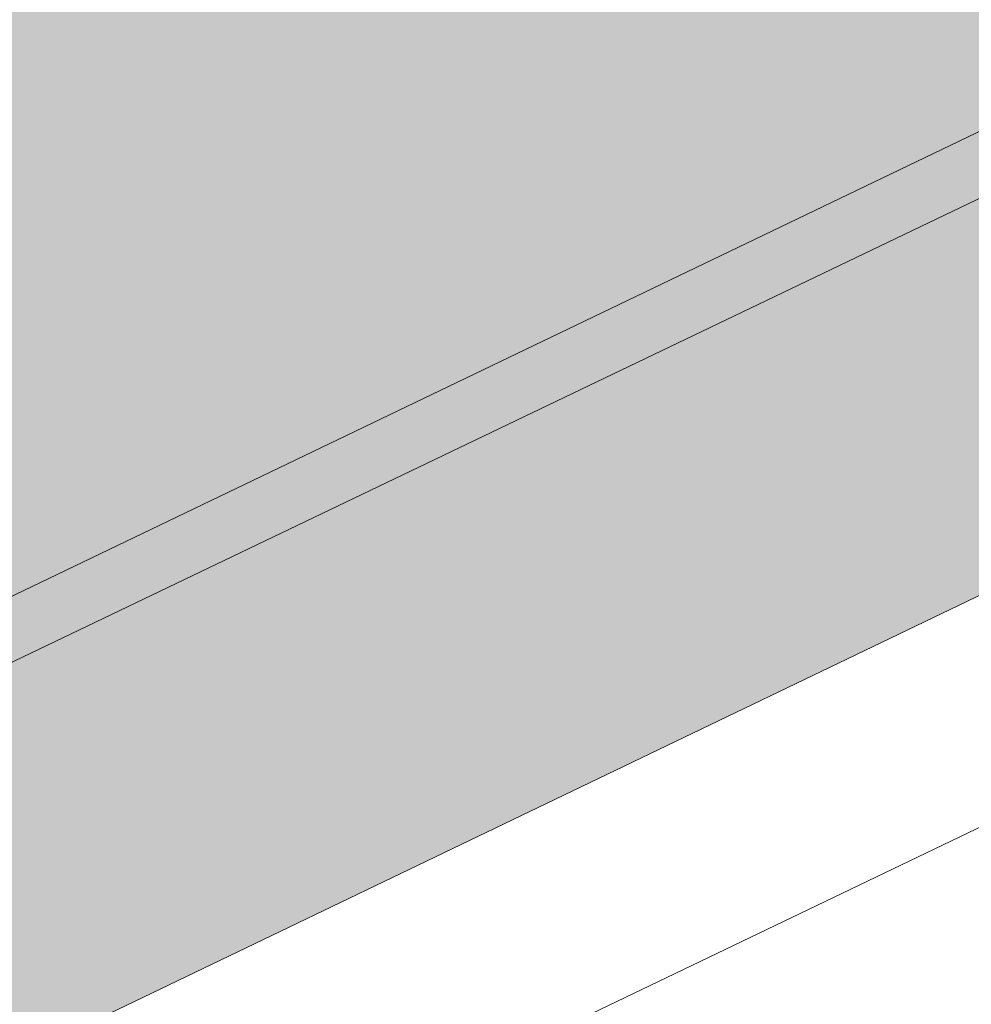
# Model space of a CAD drawing. Header units: metres. Extents: x 163628 to 167676, y 402708 to 405373.
# Tile 454 of 656: x 166385.548 to 166386.458, y 404367.621 to 404368.563. Entities that reach past the tile are written whole.
import ezdxf

# ---------------------------------------------------------------- set-up
doc = ezdxf.new("R2010")
doc.units = ezdxf.units.M
doc.linetypes.add('X-CA190022.004-UO-DWM_Snelfietsroute$0$VH-OPSLUITBAND_150X250', pattern=[24, 16, -2, 4, -2])
doc.layers.add('X-CA190022.004-UO-ARC_Arcering$0$N-WE-VH-VERHARDING-FIETSSTRAAT_GRIJS-A', color=251, linetype='Continuous', lineweight=0, transparency=0.5)
doc.layers.add('X-CA190022.004-UO-ARC_Arcering$0$N-WE-VH-VERHARDING-FIETSSTRAAT_ROOD-A', color=13, linetype='Continuous', lineweight=0, transparency=0.5)
for name, color, linetype, lineweight in [('X-CA190022.004-UO-BGT_Ondergrond$0$GE_314_WGDRijbaanLokaleweg_Vlak_GEM', 253, 'Continuous', 9), ('X-CA190022.004-UO-BGT_Ondergrond$0$GE_479_BTDGroenvoorziening_grasenkruida_GEM', 253, 'Continuous', 9), ('X-CA190022.004-UO-DWM_Snelfietsroute$0$N-WE-VH-KANTOPSLUITING_ACHTERKANTBAND-G', 7, 'Continuous', 18), ('X-CA190022.004-UO-DWM_Snelfietsroute$0$N-WE-VH-KANTOPSLUITING_OPSLUITBAND_200X250-G', 7, 'X-CA190022.004-UO-DWM_Snelfietsroute$0$VH-OPSLUITBAND_150X250', 18), ('X-CA190022.004-UO-DWM_Snelfietsroute$0$N-WE-VH-VERHARDING-G', 7, 'Continuous', 18)]:
    doc.layers.add(name, color=color, linetype=linetype, lineweight=lineweight)

msp = doc.modelspace()

# ---------------------------------------------------------------- hatches: boundary and pattern name
at = {"layer": 'X-CA190022.004-UO-ARC_Arcering$0$N-WE-VH-VERHARDING-FIETSSTRAAT_GRIJS-A'}
h = msp.add_hatch(color=256, dxfattribs=at)
h.dxf.hatch_style = 1
h.paths.add_polyline_path([(166375.98421, 404363.4227), (166371.47698, 404361.25825), (166366.96974, 404359.0938), (166362.46251, 404356.92935), (166357.95528, 404354.7649), (166353.44804, 404352.60045), (166349.02122, 404350.47461), (166349.19438, 404350.11403), (166353.6212, 404352.23987), (166358.12843, 404354.40432), (166362.63567, 404356.56877), (166367.1429, 404358.73322), (166371.65013, 404360.89767), (166376.15737, 404363.06212), (166380.6646, 404365.22657), (166381.67936, 404365.71388), (166385.17184, 404367.39102), (166389.67907, 404369.55547), (166394.1863, 404371.71992), (166394.95353, 404372.08836), (166394.78037, 404372.44893), (166394.01315, 404372.0805), (166389.50591, 404369.91605), (166384.99868, 404367.7516), (166381.50621, 404366.07446), (166380.49145, 404365.58715)])
at = {"layer": 'X-CA190022.004-UO-ARC_Arcering$0$N-WE-VH-VERHARDING-FIETSSTRAAT_ROOD-A'}
h = msp.add_hatch(color=256, dxfattribs=at)
h.dxf.hatch_style = 1
h.paths.add_polyline_path([(166384.99868, 404367.7516), (166389.50591, 404369.91605), (166394.01315, 404372.0805), (166394.78037, 404372.44893), (166393.04881, 404376.05472), (166392.07379, 404375.5865), (166387.56656, 404373.42205), (166383.05933, 404371.2576), (166378.55209, 404369.09315), (166374.04486, 404366.9287), (166369.53763, 404364.76425), (166365.03039, 404362.5998), (166360.52316, 404360.43535), (166356.01593, 404358.2709), (166351.50869, 404356.10645), (166347.28966, 404354.0804), (166349.02122, 404350.47461), (166353.44804, 404352.60045), (166357.95528, 404354.7649), (166362.46251, 404356.92935), (166366.96974, 404359.0938), (166371.47698, 404361.25825), (166375.98421, 404363.4227), (166380.49145, 404365.58715), (166381.50621, 404366.07446)])

# ---------------------------------------------------------------- linework, layer by layer
at = {"layer": 'X-CA190022.004-UO-BGT_Ondergrond$0$GE_314_WGDRijbaanLokaleweg_Vlak_GEM', "flags": 128}
msp.add_lwpolyline([(166395.93, 404372.931), (166347.44, 404349.677), (166346.785, 404349.363), (166343.066, 404348.641)], dxfattribs=at)
at = {"layer": 'X-CA190022.004-UO-BGT_Ondergrond$0$GE_479_BTDGroenvoorziening_grasenkruida_GEM', "flags": 128}
msp.add_lwpolyline([(166347.44, 404349.677), (166395.93, 404372.931), (166396.473, 404373.191), (166397.512, 404374.011), (166399.016, 404373.577), (166400.074, 404373.506), (166401.718, 404374.067), (166403.307, 404375.13), (166404.339, 404376.166), (166404.857, 404377.393), (166405.425, 404377.532), (166406.172, 404377.889), (166407.485, 404378.518), (166446.798, 404397.341)], dxfattribs=at)
at = {"layer": 'X-CA190022.004-UO-DWM_Snelfietsroute$0$N-WE-VH-KANTOPSLUITING_ACHTERKANTBAND-G', "ltscale": 0.2, "flags": 128}
msp.add_lwpolyline([(166459.17723, 404402.70781), (166270.42324, 404312.06492)], dxfattribs=at)
at = {"layer": 'X-CA190022.004-UO-DWM_Snelfietsroute$0$N-WE-VH-KANTOPSLUITING_OPSLUITBAND_200X250-G', "ltscale": 0.1, "flags": 128}
msp.add_lwpolyline([(166515.19163, 404426.92401), (166514.49728, 404426.38883), (166513.58518, 404425.74872), (166513.49101, 404425.6864), (166512.63338, 404425.14919), (166511.65846, 404424.60138), (166510.88934, 404424.21298), (166478.78145, 404408.76866), (166478.15851, 404408.48183), (166477.11431, 404408.0564), (166476.70909, 404407.9091), (166476.03753, 404407.68589), (166474.95259, 404407.37886), (166474.5562, 404407.28268), (166465.83722, 404405.25883), (166465.21095, 404405.10693), (166464.31052, 404404.86537), (166463.41819, 404404.59843), (166462.53156, 404404.30536), (166462.40156, 404404.26), (166461.65864, 404403.98881), (166460.79204, 404403.64631), (166459.93596, 404403.27935), (166459.09193, 404402.88871), (166270.33529, 404312.24455), (166269.85752, 404312.00615), (166269.08486, 404311.58106), (166268.33609, 404311.11891), (166267.61136, 404310.61992), (166266.91185, 404310.08486), (166266.34197, 404309.60577), (166266.24425, 404309.51937), (166265.59915, 404308.9148), (166264.988, 404308.28177), (166264.40925, 404307.619), (166263.86434, 404306.92812), (166263.3526, 404306.20799), (166263.2099, 404305.99279), (166262.76669, 404305.33926), (166262.09999, 404304.44127), (166261.38831, 404303.57659), (166260.6343, 404302.74857), (166260.50676, 404302.62186)], dxfattribs=at)
at = {"layer": 'X-CA190022.004-UO-DWM_Snelfietsroute$0$N-WE-VH-VERHARDING-G', "flags": 128}
msp.add_lwpolyline([(166458.92108, 404403.2504), (166270.15941, 404312.60382)], dxfattribs=at)

doc.saveas('drawing.dxf')
